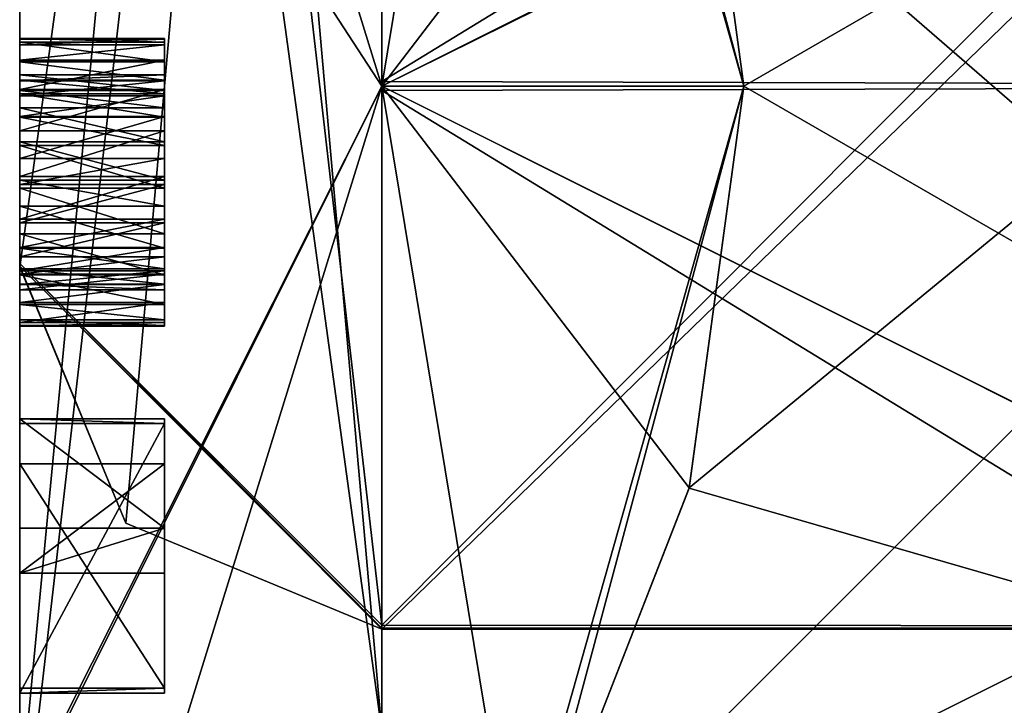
# Model space of a CAD drawing. Header units: millimetres. Extents: x -12 to 310, y -379 to 242.
# Tile 224 of 656: x -7 to -5.641, y 19.145 to 20.092. Entities that reach past the tile are written whole.
import ezdxf

# ---------------------------------------------------------------- set-up
doc = ezdxf.new("R2010")
doc.units = ezdxf.units.MM
doc.header["$LTSCALE"] = 65.185185
for name, color, linetype in [('1799', 7, 'CONTINUOUS'), ('1800', 7, 'CONTINUOUS'), ('1802', 7, 'CONTINUOUS'), ('1803', 7, 'CONTINUOUS'), ('1804', 7, 'CONTINUOUS'), ('1805', 7, 'CONTINUOUS'), ('1806', 7, 'CONTINUOUS'), ('1811', 7, 'CONTINUOUS'), ('1814', 7, 'CONTINUOUS'), ('1866', 7, 'CONTINUOUS'), ('1867', 7, 'CONTINUOUS'), ('1868', 7, 'CONTINUOUS'), ('1869', 7, 'CONTINUOUS'), ('1870', 7, 'CONTINUOUS'), ('1871', 7, 'CONTINUOUS'), ('1872', 7, 'CONTINUOUS'), ('1873', 7, 'CONTINUOUS'), ('1874', 7, 'CONTINUOUS'), ('1875', 7, 'CONTINUOUS'), ('1876', 7, 'CONTINUOUS'), ('1877', 7, 'CONTINUOUS'), ('1878', 7, 'CONTINUOUS'), ('1879', 7, 'CONTINUOUS'), ('1880', 7, 'CONTINUOUS'), ('1881', 7, 'CONTINUOUS'), ('1882', 7, 'CONTINUOUS'), ('1883', 7, 'CONTINUOUS'), ('1884', 7, 'CONTINUOUS'), ('1885', 7, 'CONTINUOUS'), ('1886', 7, 'CONTINUOUS'), ('1887', 7, 'CONTINUOUS'), ('1888', 7, 'CONTINUOUS'), ('1889', 7, 'CONTINUOUS'), ('1890', 7, 'CONTINUOUS'), ('1891', 7, 'CONTINUOUS'), ('1892', 7, 'CONTINUOUS'), ('1893', 7, 'CONTINUOUS'), ('1894', 7, 'CONTINUOUS'), ('1895', 7, 'CONTINUOUS'), ('1896', 7, 'CONTINUOUS'), ('1897', 7, 'CONTINUOUS'), ('1898', 7, 'CONTINUOUS'), ('1899', 7, 'CONTINUOUS'), ('1900', 7, 'CONTINUOUS'), ('1901', 7, 'CONTINUOUS'), ('1902', 7, 'CONTINUOUS'), ('1903', 7, 'CONTINUOUS'), ('1904', 7, 'CONTINUOUS'), ('1905', 7, 'CONTINUOUS'), ('1906', 7, 'CONTINUOUS'), ('1907', 7, 'CONTINUOUS'), ('1908', 7, 'CONTINUOUS'), ('1909', 7, 'CONTINUOUS'), ('1910', 7, 'CONTINUOUS'), ('1911', 7, 'CONTINUOUS'), ('1912', 7, 'CONTINUOUS'), ('1913', 7, 'CONTINUOUS'), ('1914', 7, 'CONTINUOUS'), ('1915', 7, 'CONTINUOUS'), ('1916', 7, 'CONTINUOUS'), ('1917', 7, 'CONTINUOUS'), ('1918', 7, 'CONTINUOUS'), ('1919', 7, 'CONTINUOUS'), ('2065', 7, 'CONTINUOUS'), ('2066', 7, 'CONTINUOUS'), ('2068', 7, 'CONTINUOUS'), ('2069', 7, 'CONTINUOUS'), ('2070', 7, 'CONTINUOUS'), ('2195', 7, 'CONTINUOUS'), ('2196', 7, 'CONTINUOUS'), ('2197', 7, 'CONTINUOUS'), ('2198', 7, 'CONTINUOUS'), ('2200', 7, 'CONTINUOUS'), ('2203', 7, 'CONTINUOUS'), ('2213', 7, 'CONTINUOUS')]:
    doc.layers.add(name, color=color, linetype=linetype)

msp = doc.modelspace()

# ---------------------------------------------------------------- linework, layer by layer
at = {"layer": '1799', "linetype": 'CONTINUOUS'}
for points in [[(-2.2, 23.25, -165), (-2.2, 19.0739, -169.2494), (-6.5, 23.25, -165), (-2.2, 23.25, -165)], [(-6.5, 23.25, -165), (-2.2, 19.0739, -169.2494), (-6.5, 19.1092, -169.2486), (-6.5, 23.25, -165)]]:
    msp.add_3dface(points, dxfattribs=at)
at = {"layer": '1800', "linetype": 'CONTINUOUS'}
for points in [[(-2.2, 18.9261, -160.7506), (-2.2, 23.2474, -164.8522), (-6.5, 23.2444, -164.7817), (-2.2, 18.9261, -160.7506)], [(-6.5, 18.8908, -160.7514), (-2.2, 18.9261, -160.7506), (-6.5, 23.2444, -164.7817), (-6.5, 18.8908, -160.7514)]]:
    msp.add_3dface(points, dxfattribs=at)
at = {"layer": '1802', "linetype": 'CONTINUOUS'}
for points in [[(-6.5, 18.8908, -160.7514), (-6.5, 23.2444, -164.7817), (-7, 18.9056, -161.2512), (-6.5, 18.8908, -160.7514)], [(-7, 18.9056, -161.2512), (-6.5, 23.2444, -164.7817), (-7, 21.5478, -162.2485), (-7, 18.9056, -161.2512)]]:
    msp.add_3dface(points, dxfattribs=at)
at = {"layer": '1803', "linetype": 'CONTINUOUS'}
for points in [[(-7, 22.7488, -164.9036), (-7, 22.75, -165), (-7, 19.0045, -162.5), (-7, 22.7488, -164.9036)], [(-7, 22.75, -165), (-7, 19.0944, -168.7488), (-7, 20.7675, -166.768), (-7, 22.75, -165)], [(-7, 22.75, -165), (-7, 21.5, -165), (-7, 19.0045, -162.5), (-7, 22.75, -165)], [(-7, 22.745, -164.8073), (-7, 22.7488, -164.9036), (-7, 19.0045, -162.5), (-7, 22.745, -164.8073)], [(-7, 21.5478, -162.2485), (-7, 22.745, -164.8073), (-7, 19.989, -162.2507), (-7, 21.5478, -162.2485)], [(-7, 22.745, -164.8073), (-7, 19.0045, -162.5), (-7, 19.8589, -162.3231), (-7, 22.745, -164.8073)], [(-7, 19.989, -162.2507), (-7, 22.745, -164.8073), (-7, 19.9569, -162.2856), (-7, 19.989, -162.2507)], [(-7, 19.9569, -162.2856), (-7, 22.745, -164.8073), (-7, 19.9179, -162.3073), (-7, 19.9569, -162.2856)], [(-7, 19.9179, -162.3073), (-7, 22.745, -164.8073), (-7, 19.8589, -162.3231), (-7, 19.9179, -162.3073)], [(-7, 18.9056, -161.2512), (-7, 21.5478, -162.2485), (-7, 19.9381, -161.8361), (-7, 18.9056, -161.2512)], [(-7, 19.9381, -161.8361), (-7, 21.5478, -162.2485), (-7, 19.995, -161.8641), (-7, 19.9381, -161.8361)], [(-7, 19.995, -161.8641), (-7, 21.5478, -162.2485), (-7, 20.0358, -161.9095), (-7, 19.995, -161.8641)], [(-7, 20.0358, -161.9095), (-7, 21.5478, -162.2485), (-7, 20.0567, -161.949), (-7, 20.0358, -161.9095)], [(-7, 20.0567, -161.949), (-7, 21.5478, -162.2485), (-7, 20.0646, -161.9957), (-7, 20.0567, -161.949)], [(-7, 20.0646, -161.9957), (-7, 21.5478, -162.2485), (-7, 20.0655, -162.0293), (-7, 20.0646, -161.9957)], [(-7, 20.0655, -162.0293), (-7, 21.5478, -162.2485), (-7, 20.0604, -162.0832), (-7, 20.0655, -162.0293)], [(-7, 20.0604, -162.0832), (-7, 21.5478, -162.2485), (-7, 20.0332, -162.175), (-7, 20.0604, -162.0832)], [(-7, 20.0332, -162.175), (-7, 21.5478, -162.2485), (-7, 20.0081, -162.2231), (-7, 20.0332, -162.175)], [(-7, 20.0081, -162.2231), (-7, 21.5478, -162.2485), (-7, 19.989, -162.2507), (-7, 20.0081, -162.2231)], [(-7, 20.7675, -166.768), (-7, 19.0944, -168.7488), (-7, 18.9955, -167.5), (-7, 20.7675, -166.768)], [(-7, 19.3893, -161.723), (-7, 18.9056, -161.2512), (-7, 19.9381, -161.8361), (-7, 19.3893, -161.723)], [(-7, 19.8751, -161.8286), (-7, 19.3893, -161.723), (-7, 19.9381, -161.8361), (-7, 19.8751, -161.8286)], [(-7, 19.8161, -161.8444), (-7, 19.3893, -161.723), (-7, 19.8751, -161.8286), (-7, 19.8161, -161.8444)], [(-7, 19.0045, -162.5), (-7, 18.1538, -162.3306), (-7, 19.8589, -162.3231), (-7, 19.0045, -162.5)], [(-7, 18.1538, -162.3306), (-7, 18.2336, -162.3066), (-7, 19.8589, -162.3231), (-7, 18.1538, -162.3306)], [(-7, 19.8589, -162.3231), (-7, 18.2336, -162.3066), (-7, 19.796, -162.3155), (-7, 19.8589, -162.3231)], [(-7, 19.7771, -161.8661), (-7, 19.3893, -161.723), (-7, 19.8161, -161.8444), (-7, 19.7771, -161.8661)], [(-7, 19.796, -162.3155), (-7, 18.2336, -162.3066), (-7, 19.7391, -162.2875), (-7, 19.796, -162.3155)], [(-7, 19.745, -161.901), (-7, 19.3893, -161.723), (-7, 19.7771, -161.8661), (-7, 19.745, -161.901)], [(-7, 19.726, -161.9286), (-7, 19.3893, -161.723), (-7, 19.745, -161.901), (-7, 19.726, -161.9286)], [(-7, 18.2336, -162.3066), (-7, 18.5781, -162.22), (-7, 19.7391, -162.2875), (-7, 18.2336, -162.3066)], [(-7, 18.5781, -162.22), (-7, 19.5339, -162.245), (-7, 19.7391, -162.2875), (-7, 18.5781, -162.22)], [(-7, 19.7391, -162.2875), (-7, 19.5339, -162.245), (-7, 19.6982, -162.2421), (-7, 19.7391, -162.2875)], [(-7, 19.7009, -161.9766), (-7, 19.3893, -161.723), (-7, 19.726, -161.9286), (-7, 19.7009, -161.9766)], [(-7, 19.6736, -162.0684), (-7, 19.3893, -161.723), (-7, 19.7009, -161.9766), (-7, 19.6736, -162.0684)], [(-7, 19.5339, -162.245), (-7, 19.5405, -162.1922), (-7, 19.6982, -162.2421), (-7, 19.5339, -162.245)], [(-7, 19.6982, -162.2421), (-7, 19.5405, -162.1922), (-7, 19.6773, -162.2027), (-7, 19.6982, -162.2421)], [(-7, 19.6773, -162.2027), (-7, 19.5405, -162.1922), (-7, 19.6694, -162.1559), (-7, 19.6773, -162.2027)], [(-7, 19.3893, -161.723), (-7, 19.6736, -162.0684), (-7, 19.6685, -162.1224), (-7, 19.3893, -161.723)], [(-7, 19.5405, -162.1922), (-7, 19.3893, -161.723), (-7, 19.6694, -162.1559), (-7, 19.5405, -162.1922)], [(-7, 19.6694, -162.1559), (-7, 19.3893, -161.723), (-7, 19.6685, -162.1224), (-7, 19.6694, -162.1559)], [(-7, 18.6931, -162.2167), (-7, 18.7539, -162.1986), (-7, 19.5339, -162.245), (-7, 18.6931, -162.2167)], [(-7, 19.5339, -162.245), (-7, 18.7539, -162.1986), (-7, 19.1618, -162.1984), (-7, 19.5339, -162.245)], [(-7, 18.6517, -162.2217), (-7, 18.6931, -162.2167), (-7, 19.5339, -162.245), (-7, 18.6517, -162.2217)], [(-7, 18.5781, -162.22), (-7, 18.6517, -162.2217), (-7, 19.5339, -162.245), (-7, 18.5781, -162.22)], [(-7, 18.816, -162.0196), (-7, 18.7915, -161.9904), (-7, 19.4785, -162.1844), (-7, 18.816, -162.0196)], [(-7, 18.7915, -161.9904), (-7, 19.0799, -161.9346), (-7, 19.4785, -162.1844), (-7, 18.7915, -161.9904)], [(-7, 18.8315, -162.0606), (-7, 18.816, -162.0196), (-7, 19.4785, -162.1844), (-7, 18.8315, -162.0606)], [(-7, 18.8341, -162.0817), (-7, 18.8315, -162.0606), (-7, 19.4785, -162.1844), (-7, 18.8341, -162.0817)], [(-7, 19.1684, -162.1456), (-7, 18.8341, -162.0817), (-7, 19.4785, -162.1844), (-7, 19.1684, -162.1456)], [(-7, 19.0799, -161.9346), (-7, 19.0803, -161.8814), (-7, 19.4785, -162.1844), (-7, 19.0799, -161.9346)], [(-7, 19.4785, -162.1844), (-7, 19.0803, -161.8814), (-7, 19.3273, -161.7152), (-7, 19.4785, -162.1844)], [(-7, 19.3273, -161.7152), (-7, 18.9056, -161.2512), (-7, 19.3893, -161.723), (-7, 19.3273, -161.7152)], [(-7, 18.7879, -161.7015), (-7, 18.9056, -161.2512), (-7, 19.3273, -161.7152), (-7, 18.7879, -161.7015)], [(-7, 18.7943, -161.7543), (-7, 18.7879, -161.7015), (-7, 19.3273, -161.7152), (-7, 18.7943, -161.7543)], [(-7, 19.0803, -161.8814), (-7, 18.7943, -161.7543), (-7, 19.3273, -161.7152), (-7, 19.0803, -161.8814)], [(-7, 18.8289, -162.1252), (-7, 18.8341, -162.0817), (-7, 19.1684, -162.1456), (-7, 18.8289, -162.1252)], [(-7, 18.7926, -162.1724), (-7, 18.8289, -162.1252), (-7, 19.1684, -162.1456), (-7, 18.7926, -162.1724)], [(-7, 19.1618, -162.1984), (-7, 18.7926, -162.1724), (-7, 19.1684, -162.1456), (-7, 19.1618, -162.1984)], [(-7, 18.7539, -162.1986), (-7, 18.7926, -162.1724), (-7, 19.1618, -162.1984), (-7, 18.7539, -162.1986)]]:
    msp.add_3dface(points, dxfattribs=at)
at = {"layer": '1804', "linetype": 'CONTINUOUS'}
for points in [[(-6.5, 23.25, -165), (-6.5, 19.1092, -169.2486), (-6.8536, 23.1036, -165), (-6.5, 23.25, -165)], [(-6.5, 19.1092, -169.2486), (-7, 22.75, -165), (-6.8536, 23.1036, -165), (-6.5, 19.1092, -169.2486)], [(-7, 22.75, -165), (-6.5, 19.1092, -169.2486), (-7, 19.0944, -168.7488), (-7, 22.75, -165)]]:
    msp.add_3dface(points, dxfattribs=at)
at = {"layer": '1805', "linetype": 'CONTINUOUS'}
for points in [[(-6.8094, 21, -166.1547), (-7, 20.7675, -166.768), (-6.5, 20, -166.7321), (-6.8094, 21, -166.1547)], [(-7, 20.7675, -166.768), (-7, 18.9955, -167.5), (-6.5, 20, -166.7321), (-7, 20.7675, -166.768)], [(-6.5, 20, -166.7321), (-7, 18.9955, -167.5), (-6.8094, 19, -167.3094), (-6.5, 20, -166.7321)]]:
    msp.add_3dface(points, dxfattribs=at)
at = {"layer": '1806', "linetype": 'CONTINUOUS'}
for points in [[(-7, 19.0045, -162.5), (-7, 21.5, -165), (-6.8094, 21, -163.8453), (-7, 19.0045, -162.5)], [(-6.5, 20, -163.268), (-7, 19.0045, -162.5), (-6.8094, 21, -163.8453), (-6.5, 20, -163.268)], [(-6.8094, 19, -162.6906), (-7, 19.0045, -162.5), (-6.5, 20, -163.268), (-6.8094, 19, -162.6906)]]:
    msp.add_3dface(points, dxfattribs=at)
at = {"layer": '1811', "linetype": 'CONTINUOUS'}
for points in [[(-6.8094, 21, -166.1547), (-6.5, 20, -166.7321), (-4.5024, 18.9996, -167.3092), (-6.8094, 21, -166.1547)], [(-6.8094, 21, -166.1547), (-4.5024, 18.9996, -167.3092), (-4.5, 20.99, -166.1605), (-6.8094, 21, -166.1547)], [(-6.5, 20, -166.7321), (-6.8094, 19, -167.3094), (-4.5024, 18.9996, -167.3092), (-6.5, 20, -166.7321)]]:
    msp.add_3dface(points, dxfattribs=at)
at = {"layer": '1814', "linetype": 'CONTINUOUS'}
for points in [[(-6.5, 20, -163.268), (-6.8094, 21, -163.8453), (-4.5, 21, -163.8453), (-6.5, 20, -163.268)], [(-4.5, 21, -163.8453), (-4.5, 20.99, -163.8395), (-6.5, 20, -163.268), (-4.5, 21, -163.8453)], [(-4.5024, 19.0004, -162.6908), (-6.5, 20, -163.268), (-4.5, 20.99, -163.8395), (-4.5024, 19.0004, -162.6908)], [(-6.8094, 19, -162.6906), (-6.5, 20, -163.268), (-4.5024, 19.0004, -162.6908), (-6.8094, 19, -162.6906)]]:
    msp.add_3dface(points, dxfattribs=at)
at = {"layer": '1866', "linetype": 'CONTINUOUS'}
for points in [[(-7, 19.5405, -162.1922), (-7, 19.5339, -162.245), (-6.8, 19.5339, -162.245), (-7, 19.5405, -162.1922)], [(-6.8, 19.5405, -162.1922), (-7, 19.5405, -162.1922), (-6.8, 19.5339, -162.245), (-6.8, 19.5405, -162.1922)]]:
    msp.add_3dface(points, dxfattribs=at)
at = {"layer": '1867', "linetype": 'CONTINUOUS'}
for points in [[(-7, 19.3893, -161.723), (-7, 19.5405, -162.1922), (-6.8, 19.3893, -161.723), (-7, 19.3893, -161.723)], [(-7, 19.5405, -162.1922), (-6.8, 19.5405, -162.1922), (-6.8, 19.3893, -161.723), (-7, 19.5405, -162.1922)]]:
    msp.add_3dface(points, dxfattribs=at)
at = {"layer": '1868', "linetype": 'CONTINUOUS'}
for points in [[(-7, 19.3273, -161.7152), (-7, 19.3893, -161.723), (-6.8, 19.3893, -161.723), (-7, 19.3273, -161.7152)], [(-7, 19.3273, -161.7152), (-6.8, 19.3893, -161.723), (-6.8, 19.3273, -161.7152), (-7, 19.3273, -161.7152)]]:
    msp.add_3dface(points, dxfattribs=at)
at = {"layer": '1869', "linetype": 'CONTINUOUS'}
for points in [[(-7, 19.4785, -162.1844), (-7, 19.3273, -161.7152), (-6.8, 19.4785, -162.1844), (-7, 19.4785, -162.1844)], [(-7, 19.3273, -161.7152), (-6.8, 19.3273, -161.7152), (-6.8, 19.4785, -162.1844), (-7, 19.3273, -161.7152)]]:
    msp.add_3dface(points, dxfattribs=at)
at = {"layer": '1870', "linetype": 'CONTINUOUS'}
for points in [[(-7, 19.1684, -162.1456), (-7, 19.4785, -162.1844), (-6.8, 19.1684, -162.1456), (-7, 19.1684, -162.1456)], [(-7, 19.4785, -162.1844), (-6.8, 19.4785, -162.1844), (-6.8, 19.1684, -162.1456), (-7, 19.4785, -162.1844)]]:
    msp.add_3dface(points, dxfattribs=at)
at = {"layer": '1871', "linetype": 'CONTINUOUS'}
for points in [[(-7, 19.1618, -162.1984), (-7, 19.1684, -162.1456), (-6.8, 19.1684, -162.1456), (-7, 19.1618, -162.1984)], [(-7, 19.1618, -162.1984), (-6.8, 19.1684, -162.1456), (-6.8, 19.1618, -162.1984), (-7, 19.1618, -162.1984)]]:
    msp.add_3dface(points, dxfattribs=at)
at = {"layer": '1872', "linetype": 'CONTINUOUS'}
for points in [[(-7, 19.5339, -162.245), (-7, 19.1618, -162.1984), (-6.8, 19.5339, -162.245), (-7, 19.5339, -162.245)], [(-6.8, 19.5339, -162.245), (-7, 19.1618, -162.1984), (-6.8, 19.1618, -162.1984), (-6.8, 19.5339, -162.245)]]:
    msp.add_3dface(points, dxfattribs=at)
at = {"layer": '1873', "linetype": 'CONTINUOUS'}
for points in [[(-6.8, 19.5405, -162.1922), (-6.8, 19.5339, -162.245), (-6.8, 19.1618, -162.1984), (-6.8, 19.5405, -162.1922)], [(-6.8, 19.3893, -161.723), (-6.8, 19.5405, -162.1922), (-6.8, 19.4785, -162.1844), (-6.8, 19.3893, -161.723)], [(-6.8, 19.4785, -162.1844), (-6.8, 19.5405, -162.1922), (-6.8, 19.1618, -162.1984), (-6.8, 19.4785, -162.1844)], [(-6.8, 19.3273, -161.7152), (-6.8, 19.3893, -161.723), (-6.8, 19.4785, -162.1844), (-6.8, 19.3273, -161.7152)], [(-6.8, 19.1684, -162.1456), (-6.8, 19.4785, -162.1844), (-6.8, 19.1618, -162.1984), (-6.8, 19.1684, -162.1456)]]:
    msp.add_3dface(points, dxfattribs=at)
at = {"layer": '1874', "linetype": 'CONTINUOUS'}
for points in [[(-7, 19.6736, -162.0684), (-7, 19.7009, -161.9766), (-6.8, 19.7009, -161.9766), (-7, 19.6736, -162.0684)], [(-6.8, 19.6736, -162.0684), (-7, 19.6736, -162.0684), (-6.8, 19.7009, -161.9766), (-6.8, 19.6736, -162.0684)]]:
    msp.add_3dface(points, dxfattribs=at)
at = {"layer": '1875', "linetype": 'CONTINUOUS'}
for points in [[(-7, 19.6685, -162.1224), (-7, 19.6736, -162.0684), (-6.8, 19.6736, -162.0684), (-7, 19.6685, -162.1224)], [(-7, 19.6685, -162.1224), (-6.8, 19.6736, -162.0684), (-6.8, 19.6685, -162.1224), (-7, 19.6685, -162.1224)]]:
    msp.add_3dface(points, dxfattribs=at)
at = {"layer": '1876', "linetype": 'CONTINUOUS'}
for points in [[(-7, 19.6694, -162.1559), (-7, 19.6685, -162.1224), (-6.8, 19.6685, -162.1224), (-7, 19.6694, -162.1559)], [(-7, 19.6694, -162.1559), (-6.8, 19.6685, -162.1224), (-6.8, 19.6694, -162.1559), (-7, 19.6694, -162.1559)]]:
    msp.add_3dface(points, dxfattribs=at)
at = {"layer": '1877', "linetype": 'CONTINUOUS'}
for points in [[(-7, 19.6773, -162.2027), (-7, 19.6694, -162.1559), (-6.8, 19.6694, -162.1559), (-7, 19.6773, -162.2027)], [(-7, 19.6773, -162.2027), (-6.8, 19.6694, -162.1559), (-6.8, 19.6773, -162.2027), (-7, 19.6773, -162.2027)]]:
    msp.add_3dface(points, dxfattribs=at)
at = {"layer": '1878', "linetype": 'CONTINUOUS'}
for points in [[(-7, 19.6982, -162.2421), (-7, 19.6773, -162.2027), (-6.8, 19.6773, -162.2027), (-7, 19.6982, -162.2421)], [(-7, 19.6982, -162.2421), (-6.8, 19.6773, -162.2027), (-6.8, 19.6982, -162.2421), (-7, 19.6982, -162.2421)]]:
    msp.add_3dface(points, dxfattribs=at)
at = {"layer": '1879', "linetype": 'CONTINUOUS'}
for points in [[(-7, 19.7391, -162.2875), (-7, 19.6982, -162.2421), (-6.8, 19.6982, -162.2421), (-7, 19.7391, -162.2875)], [(-7, 19.7391, -162.2875), (-6.8, 19.6982, -162.2421), (-6.8, 19.7391, -162.2875), (-7, 19.7391, -162.2875)]]:
    msp.add_3dface(points, dxfattribs=at)
at = {"layer": '1880', "linetype": 'CONTINUOUS'}
for points in [[(-7, 19.796, -162.3155), (-7, 19.7391, -162.2875), (-6.8, 19.7391, -162.2875), (-7, 19.796, -162.3155)], [(-7, 19.796, -162.3155), (-6.8, 19.7391, -162.2875), (-6.8, 19.796, -162.3155), (-7, 19.796, -162.3155)]]:
    msp.add_3dface(points, dxfattribs=at)
at = {"layer": '1881', "linetype": 'CONTINUOUS'}
for points in [[(-7, 19.8589, -162.3231), (-7, 19.796, -162.3155), (-6.8, 19.796, -162.3155), (-7, 19.8589, -162.3231)], [(-7, 19.8589, -162.3231), (-6.8, 19.796, -162.3155), (-6.8, 19.8589, -162.3231), (-7, 19.8589, -162.3231)]]:
    msp.add_3dface(points, dxfattribs=at)
at = {"layer": '1882', "linetype": 'CONTINUOUS'}
for points in [[(-7, 19.9179, -162.3073), (-7, 19.8589, -162.3231), (-6.8, 19.8589, -162.3231), (-7, 19.9179, -162.3073)], [(-7, 19.9179, -162.3073), (-6.8, 19.8589, -162.3231), (-6.8, 19.9179, -162.3073), (-7, 19.9179, -162.3073)]]:
    msp.add_3dface(points, dxfattribs=at)
at = {"layer": '1883', "linetype": 'CONTINUOUS'}
for points in [[(-7, 19.9569, -162.2856), (-7, 19.9179, -162.3073), (-6.8, 19.9179, -162.3073), (-7, 19.9569, -162.2856)], [(-7, 19.9569, -162.2856), (-6.8, 19.9179, -162.3073), (-6.8, 19.9569, -162.2856), (-7, 19.9569, -162.2856)]]:
    msp.add_3dface(points, dxfattribs=at)
at = {"layer": '1884', "linetype": 'CONTINUOUS'}
for points in [[(-7, 19.989, -162.2507), (-7, 19.9569, -162.2856), (-6.8, 19.9569, -162.2856), (-7, 19.989, -162.2507)], [(-7, 19.989, -162.2507), (-6.8, 19.9569, -162.2856), (-6.8, 19.989, -162.2507), (-7, 19.989, -162.2507)]]:
    msp.add_3dface(points, dxfattribs=at)
at = {"layer": '1885', "linetype": 'CONTINUOUS'}
for points in [[(-7, 20.0081, -162.2231), (-7, 19.989, -162.2507), (-6.8, 19.989, -162.2507), (-7, 20.0081, -162.2231)], [(-7, 20.0081, -162.2231), (-6.8, 19.989, -162.2507), (-6.8, 20.0081, -162.2231), (-7, 20.0081, -162.2231)]]:
    msp.add_3dface(points, dxfattribs=at)
at = {"layer": '1886', "linetype": 'CONTINUOUS'}
for points in [[(-7, 20.0332, -162.175), (-7, 20.0081, -162.2231), (-6.8, 20.0081, -162.2231), (-7, 20.0332, -162.175)], [(-7, 20.0332, -162.175), (-6.8, 20.0081, -162.2231), (-6.8, 20.0332, -162.175), (-7, 20.0332, -162.175)]]:
    msp.add_3dface(points, dxfattribs=at)
at = {"layer": '1887', "linetype": 'CONTINUOUS'}
for points in [[(-7, 20.0604, -162.0832), (-7, 20.0332, -162.175), (-6.8, 20.0332, -162.175), (-7, 20.0604, -162.0832)], [(-7, 20.0604, -162.0832), (-6.8, 20.0332, -162.175), (-6.8, 20.0604, -162.0832), (-7, 20.0604, -162.0832)]]:
    msp.add_3dface(points, dxfattribs=at)
at = {"layer": '1888', "linetype": 'CONTINUOUS'}
for points in [[(-7, 20.0655, -162.0293), (-7, 20.0604, -162.0832), (-6.8, 20.0604, -162.0832), (-7, 20.0655, -162.0293)], [(-7, 20.0655, -162.0293), (-6.8, 20.0604, -162.0832), (-6.8, 20.0655, -162.0293), (-7, 20.0655, -162.0293)]]:
    msp.add_3dface(points, dxfattribs=at)
at = {"layer": '1889', "linetype": 'CONTINUOUS'}
for points in [[(-7, 20.0646, -161.9957), (-7, 20.0655, -162.0293), (-6.8, 20.0655, -162.0293), (-7, 20.0646, -161.9957)], [(-7, 20.0646, -161.9957), (-6.8, 20.0655, -162.0293), (-6.8, 20.0646, -161.9957), (-7, 20.0646, -161.9957)]]:
    msp.add_3dface(points, dxfattribs=at)
at = {"layer": '1890', "linetype": 'CONTINUOUS'}
for points in [[(-7, 20.0567, -161.949), (-7, 20.0646, -161.9957), (-6.8, 20.0646, -161.9957), (-7, 20.0567, -161.949)], [(-7, 20.0567, -161.949), (-6.8, 20.0646, -161.9957), (-6.8, 20.0567, -161.949), (-7, 20.0567, -161.949)]]:
    msp.add_3dface(points, dxfattribs=at)
at = {"layer": '1891', "linetype": 'CONTINUOUS'}
for points in [[(-7, 20.0358, -161.9095), (-7, 20.0567, -161.949), (-6.8, 20.0567, -161.949), (-7, 20.0358, -161.9095)], [(-7, 20.0358, -161.9095), (-6.8, 20.0567, -161.949), (-6.8, 20.0358, -161.9095), (-7, 20.0358, -161.9095)]]:
    msp.add_3dface(points, dxfattribs=at)
at = {"layer": '1892', "linetype": 'CONTINUOUS'}
for points in [[(-7, 19.995, -161.8641), (-7, 20.0358, -161.9095), (-6.8, 20.0358, -161.9095), (-7, 19.995, -161.8641)], [(-7, 19.995, -161.8641), (-6.8, 20.0358, -161.9095), (-6.8, 19.995, -161.8641), (-7, 19.995, -161.8641)]]:
    msp.add_3dface(points, dxfattribs=at)
at = {"layer": '1893', "linetype": 'CONTINUOUS'}
for points in [[(-7, 19.9381, -161.8361), (-7, 19.995, -161.8641), (-6.8, 19.995, -161.8641), (-7, 19.9381, -161.8361)], [(-7, 19.9381, -161.8361), (-6.8, 19.995, -161.8641), (-6.8, 19.9381, -161.8361), (-7, 19.9381, -161.8361)]]:
    msp.add_3dface(points, dxfattribs=at)
at = {"layer": '1894', "linetype": 'CONTINUOUS'}
for points in [[(-7, 19.8751, -161.8286), (-7, 19.9381, -161.8361), (-6.8, 19.9381, -161.8361), (-7, 19.8751, -161.8286)], [(-7, 19.8751, -161.8286), (-6.8, 19.9381, -161.8361), (-6.8, 19.8751, -161.8286), (-7, 19.8751, -161.8286)]]:
    msp.add_3dface(points, dxfattribs=at)
at = {"layer": '1895', "linetype": 'CONTINUOUS'}
for points in [[(-7, 19.8161, -161.8444), (-7, 19.8751, -161.8286), (-6.8, 19.8751, -161.8286), (-7, 19.8161, -161.8444)], [(-7, 19.8161, -161.8444), (-6.8, 19.8751, -161.8286), (-6.8, 19.8161, -161.8444), (-7, 19.8161, -161.8444)]]:
    msp.add_3dface(points, dxfattribs=at)
at = {"layer": '1896', "linetype": 'CONTINUOUS'}
for points in [[(-7, 19.7771, -161.8661), (-7, 19.8161, -161.8444), (-6.8, 19.8161, -161.8444), (-7, 19.7771, -161.8661)], [(-7, 19.7771, -161.8661), (-6.8, 19.8161, -161.8444), (-6.8, 19.7771, -161.8661), (-7, 19.7771, -161.8661)]]:
    msp.add_3dface(points, dxfattribs=at)
at = {"layer": '1897', "linetype": 'CONTINUOUS'}
for points in [[(-7, 19.745, -161.901), (-7, 19.7771, -161.8661), (-6.8, 19.7771, -161.8661), (-7, 19.745, -161.901)], [(-7, 19.745, -161.901), (-6.8, 19.7771, -161.8661), (-6.8, 19.745, -161.901), (-7, 19.745, -161.901)]]:
    msp.add_3dface(points, dxfattribs=at)
at = {"layer": '1898', "linetype": 'CONTINUOUS'}
for points in [[(-7, 19.726, -161.9286), (-7, 19.745, -161.901), (-6.8, 19.745, -161.901), (-7, 19.726, -161.9286)], [(-7, 19.726, -161.9286), (-6.8, 19.745, -161.901), (-6.8, 19.726, -161.9286), (-7, 19.726, -161.9286)]]:
    msp.add_3dface(points, dxfattribs=at)
at = {"layer": '1899', "linetype": 'CONTINUOUS'}
for points in [[(-7, 19.7009, -161.9766), (-7, 19.726, -161.9286), (-6.8, 19.726, -161.9286), (-7, 19.7009, -161.9766)], [(-6.8, 19.7009, -161.9766), (-7, 19.7009, -161.9766), (-6.8, 19.726, -161.9286), (-6.8, 19.7009, -161.9766)]]:
    msp.add_3dface(points, dxfattribs=at)
at = {"layer": '1900', "linetype": 'CONTINUOUS'}
for points in [[(-6.8, 20.0655, -162.0293), (-6.8, 20.0604, -162.0832), (-6.8, 20.0074, -162.0786), (-6.8, 20.0655, -162.0293)], [(-6.8, 20.0646, -161.9957), (-6.8, 20.0655, -162.0293), (-6.8, 20.0156, -162.0145), (-6.8, 20.0646, -161.9957)], [(-6.8, 20.0156, -162.0145), (-6.8, 20.0655, -162.0293), (-6.8, 20.0074, -162.0786), (-6.8, 20.0156, -162.0145)], [(-6.8, 20.0567, -161.949), (-6.8, 20.0646, -161.9957), (-6.8, 19.9938, -161.9414), (-6.8, 20.0567, -161.949)], [(-6.8, 19.9938, -161.9414), (-6.8, 20.0646, -161.9957), (-6.8, 20.0156, -162.0145), (-6.8, 19.9938, -161.9414)], [(-6.8, 20.0604, -162.0832), (-6.8, 20.0332, -162.175), (-6.8, 19.9863, -162.15), (-6.8, 20.0604, -162.0832)], [(-6.8, 20.0074, -162.0786), (-6.8, 20.0604, -162.0832), (-6.8, 19.9863, -162.15), (-6.8, 20.0074, -162.0786)], [(-6.8, 20.0358, -161.9095), (-6.8, 20.0567, -161.949), (-6.8, 19.9699, -161.9121), (-6.8, 20.0358, -161.9095)], [(-6.8, 19.9699, -161.9121), (-6.8, 20.0567, -161.949), (-6.8, 19.9938, -161.9414), (-6.8, 19.9699, -161.9121)], [(-6.8, 19.995, -161.8641), (-6.8, 20.0358, -161.9095), (-6.8, 19.923, -161.8871), (-6.8, 19.995, -161.8641)], [(-6.8, 19.923, -161.8871), (-6.8, 20.0358, -161.9095), (-6.8, 19.9699, -161.9121), (-6.8, 19.923, -161.8871)], [(-6.8, 20.0332, -162.175), (-6.8, 20.0081, -162.2231), (-6.8, 19.9581, -162.2083), (-6.8, 20.0332, -162.175)], [(-6.8, 19.9863, -162.15), (-6.8, 20.0332, -162.175), (-6.8, 19.9581, -162.2083), (-6.8, 19.9863, -162.15)], [(-6.8, 20.0081, -162.2231), (-6.8, 19.989, -162.2507), (-6.8, 19.9581, -162.2083), (-6.8, 20.0081, -162.2231)], [(-6.8, 19.9381, -161.8361), (-6.8, 19.995, -161.8641), (-6.8, 19.8161, -161.8444), (-6.8, 19.9381, -161.8361)], [(-6.8, 19.8161, -161.8444), (-6.8, 19.995, -161.8641), (-6.8, 19.7771, -161.8661), (-6.8, 19.8161, -161.8444)], [(-6.8, 19.7771, -161.8661), (-6.8, 19.995, -161.8641), (-6.8, 19.923, -161.8871), (-6.8, 19.7771, -161.8661)], [(-6.8, 19.989, -162.2507), (-6.8, 19.9569, -162.2856), (-6.8, 19.9, -162.2576), (-6.8, 19.989, -162.2507)], [(-6.8, 19.9581, -162.2083), (-6.8, 19.989, -162.2507), (-6.8, 19.9, -162.2576), (-6.8, 19.9581, -162.2083)], [(-6.8, 19.9179, -162.3073), (-6.8, 19.7391, -162.2875), (-6.8, 19.9569, -162.2856), (-6.8, 19.9179, -162.3073)], [(-6.8, 19.9569, -162.2856), (-6.8, 19.7391, -162.2875), (-6.8, 19.8111, -162.2645), (-6.8, 19.9569, -162.2856)], [(-6.8, 19.9, -162.2576), (-6.8, 19.9569, -162.2856), (-6.8, 19.864, -162.2691), (-6.8, 19.9, -162.2576)], [(-6.8, 19.864, -162.2691), (-6.8, 19.9569, -162.2856), (-6.8, 19.8111, -162.2645), (-6.8, 19.864, -162.2691)], [(-6.8, 19.8751, -161.8286), (-6.8, 19.9381, -161.8361), (-6.8, 19.8161, -161.8444), (-6.8, 19.8751, -161.8286)], [(-6.8, 19.87, -161.8825), (-6.8, 19.7771, -161.8661), (-6.8, 19.923, -161.8871), (-6.8, 19.87, -161.8825)], [(-6.8, 19.796, -162.3155), (-6.8, 19.7391, -162.2875), (-6.8, 19.9179, -162.3073), (-6.8, 19.796, -162.3155)], [(-6.8, 19.8589, -162.3231), (-6.8, 19.796, -162.3155), (-6.8, 19.9179, -162.3073), (-6.8, 19.8589, -162.3231)], [(-6.8, 19.834, -161.894), (-6.8, 19.7771, -161.8661), (-6.8, 19.87, -161.8825), (-6.8, 19.834, -161.894)], [(-6.8, 19.745, -161.901), (-6.8, 19.7771, -161.8661), (-6.8, 19.834, -161.894), (-6.8, 19.745, -161.901)], [(-6.8, 19.7759, -161.9434), (-6.8, 19.745, -161.901), (-6.8, 19.834, -161.894), (-6.8, 19.7759, -161.9434)], [(-6.8, 19.7391, -162.2875), (-6.8, 19.6982, -162.2421), (-6.8, 19.8111, -162.2645), (-6.8, 19.7391, -162.2875)], [(-6.8, 19.8111, -162.2645), (-6.8, 19.6982, -162.2421), (-6.8, 19.7642, -162.2395), (-6.8, 19.8111, -162.2645)], [(-6.8, 19.7009, -161.9766), (-6.8, 19.726, -161.9286), (-6.8, 19.7759, -161.9434), (-6.8, 19.7009, -161.9766)], [(-6.8, 19.7478, -162.0016), (-6.8, 19.7009, -161.9766), (-6.8, 19.7759, -161.9434), (-6.8, 19.7478, -162.0016)], [(-6.8, 19.726, -161.9286), (-6.8, 19.745, -161.901), (-6.8, 19.7759, -161.9434), (-6.8, 19.726, -161.9286)], [(-6.8, 19.6982, -162.2421), (-6.8, 19.6773, -162.2027), (-6.8, 19.7642, -162.2395), (-6.8, 19.6982, -162.2421)], [(-6.8, 19.7642, -162.2395), (-6.8, 19.6773, -162.2027), (-6.8, 19.7402, -162.2102), (-6.8, 19.7642, -162.2395)], [(-6.8, 19.6736, -162.0684), (-6.8, 19.7009, -161.9766), (-6.8, 19.7478, -162.0016), (-6.8, 19.6736, -162.0684)], [(-6.8, 19.7266, -162.073), (-6.8, 19.6736, -162.0684), (-6.8, 19.7478, -162.0016), (-6.8, 19.7266, -162.073)], [(-6.8, 19.6773, -162.2027), (-6.8, 19.6694, -162.1559), (-6.8, 19.7402, -162.2102), (-6.8, 19.6773, -162.2027)], [(-6.8, 19.6694, -162.1559), (-6.8, 19.7184, -162.1372), (-6.8, 19.7402, -162.2102), (-6.8, 19.6694, -162.1559)], [(-6.8, 19.6685, -162.1224), (-6.8, 19.6736, -162.0684), (-6.8, 19.7266, -162.073), (-6.8, 19.6685, -162.1224)], [(-6.8, 19.7184, -162.1372), (-6.8, 19.6685, -162.1224), (-6.8, 19.7266, -162.073), (-6.8, 19.7184, -162.1372)], [(-6.8, 19.6694, -162.1559), (-6.8, 19.6685, -162.1224), (-6.8, 19.7184, -162.1372), (-6.8, 19.6694, -162.1559)]]:
    msp.add_3dface(points, dxfattribs=at)
at = {"layer": '1901', "linetype": 'CONTINUOUS'}
for points in [[(-6.8, 19.7184, -162.1372), (-6.8, 19.7266, -162.073), (-7, 19.7266, -162.073), (-6.8, 19.7184, -162.1372)], [(-6.8, 19.7184, -162.1372), (-7, 19.7266, -162.073), (-7, 19.7184, -162.1372), (-6.8, 19.7184, -162.1372)]]:
    msp.add_3dface(points, dxfattribs=at)
at = {"layer": '1902', "linetype": 'CONTINUOUS'}
for points in [[(-7, 20.0074, -162.0786), (-7, 19.7266, -162.073), (-7, 20.0156, -162.0145), (-7, 20.0074, -162.0786)], [(-7, 20.0156, -162.0145), (-7, 19.7266, -162.073), (-7, 19.7478, -162.0016), (-7, 20.0156, -162.0145)], [(-7, 19.9938, -161.9414), (-7, 20.0156, -162.0145), (-7, 19.7759, -161.9434), (-7, 19.9938, -161.9414)], [(-7, 19.7759, -161.9434), (-7, 20.0156, -162.0145), (-7, 19.7478, -162.0016), (-7, 19.7759, -161.9434)], [(-7, 19.7184, -162.1372), (-7, 19.7266, -162.073), (-7, 20.0074, -162.0786), (-7, 19.7184, -162.1372)], [(-7, 19.9863, -162.15), (-7, 19.7184, -162.1372), (-7, 20.0074, -162.0786), (-7, 19.9863, -162.15)], [(-7, 19.9699, -161.9121), (-7, 19.9938, -161.9414), (-7, 19.834, -161.894), (-7, 19.9699, -161.9121)], [(-7, 19.834, -161.894), (-7, 19.9938, -161.9414), (-7, 19.7759, -161.9434), (-7, 19.834, -161.894)], [(-7, 19.9581, -162.2083), (-7, 19.7184, -162.1372), (-7, 19.9863, -162.15), (-7, 19.9581, -162.2083)], [(-7, 19.923, -161.8871), (-7, 19.9699, -161.9121), (-7, 19.834, -161.894), (-7, 19.923, -161.8871)], [(-7, 19.7402, -162.2102), (-7, 19.7184, -162.1372), (-7, 19.9581, -162.2083), (-7, 19.7402, -162.2102)], [(-7, 19.9, -162.2576), (-7, 19.7402, -162.2102), (-7, 19.9581, -162.2083), (-7, 19.9, -162.2576)], [(-7, 19.87, -161.8825), (-7, 19.923, -161.8871), (-7, 19.834, -161.894), (-7, 19.87, -161.8825)], [(-7, 19.7642, -162.2395), (-7, 19.7402, -162.2102), (-7, 19.9, -162.2576), (-7, 19.7642, -162.2395)], [(-7, 19.8111, -162.2645), (-7, 19.7642, -162.2395), (-7, 19.9, -162.2576), (-7, 19.8111, -162.2645)], [(-7, 19.864, -162.2691), (-7, 19.8111, -162.2645), (-7, 19.9, -162.2576), (-7, 19.864, -162.2691)]]:
    msp.add_3dface(points, dxfattribs=at)
at = {"layer": '1903', "linetype": 'CONTINUOUS'}
for points in [[(-6.8, 19.7402, -162.2102), (-6.8, 19.7184, -162.1372), (-7, 19.7184, -162.1372), (-6.8, 19.7402, -162.2102)], [(-6.8, 19.7402, -162.2102), (-7, 19.7184, -162.1372), (-7, 19.7402, -162.2102), (-6.8, 19.7402, -162.2102)]]:
    msp.add_3dface(points, dxfattribs=at)
at = {"layer": '1904', "linetype": 'CONTINUOUS'}
for points in [[(-6.8, 19.7642, -162.2395), (-6.8, 19.7402, -162.2102), (-7, 19.7402, -162.2102), (-6.8, 19.7642, -162.2395)], [(-6.8, 19.7642, -162.2395), (-7, 19.7402, -162.2102), (-7, 19.7642, -162.2395), (-6.8, 19.7642, -162.2395)]]:
    msp.add_3dface(points, dxfattribs=at)
at = {"layer": '1905', "linetype": 'CONTINUOUS'}
for points in [[(-6.8, 19.8111, -162.2645), (-6.8, 19.7642, -162.2395), (-7, 19.7642, -162.2395), (-6.8, 19.8111, -162.2645)], [(-6.8, 19.8111, -162.2645), (-7, 19.7642, -162.2395), (-7, 19.8111, -162.2645), (-6.8, 19.8111, -162.2645)]]:
    msp.add_3dface(points, dxfattribs=at)
at = {"layer": '1906', "linetype": 'CONTINUOUS'}
for points in [[(-6.8, 19.864, -162.2691), (-6.8, 19.8111, -162.2645), (-7, 19.8111, -162.2645), (-6.8, 19.864, -162.2691)], [(-6.8, 19.864, -162.2691), (-7, 19.8111, -162.2645), (-7, 19.864, -162.2691), (-6.8, 19.864, -162.2691)]]:
    msp.add_3dface(points, dxfattribs=at)
at = {"layer": '1907', "linetype": 'CONTINUOUS'}
for points in [[(-6.8, 19.9, -162.2576), (-6.8, 19.864, -162.2691), (-7, 19.864, -162.2691), (-6.8, 19.9, -162.2576)], [(-6.8, 19.9, -162.2576), (-7, 19.864, -162.2691), (-7, 19.9, -162.2576), (-6.8, 19.9, -162.2576)]]:
    msp.add_3dface(points, dxfattribs=at)
at = {"layer": '1908', "linetype": 'CONTINUOUS'}
for points in [[(-6.8, 19.9581, -162.2083), (-6.8, 19.9, -162.2576), (-7, 19.9, -162.2576), (-6.8, 19.9581, -162.2083)], [(-6.8, 19.9581, -162.2083), (-7, 19.9, -162.2576), (-7, 19.9581, -162.2083), (-6.8, 19.9581, -162.2083)]]:
    msp.add_3dface(points, dxfattribs=at)
at = {"layer": '1909', "linetype": 'CONTINUOUS'}
for points in [[(-6.8, 19.9863, -162.15), (-6.8, 19.9581, -162.2083), (-7, 19.9581, -162.2083), (-6.8, 19.9863, -162.15)], [(-6.8, 19.9863, -162.15), (-7, 19.9581, -162.2083), (-7, 19.9863, -162.15), (-6.8, 19.9863, -162.15)]]:
    msp.add_3dface(points, dxfattribs=at)
at = {"layer": '1910', "linetype": 'CONTINUOUS'}
for points in [[(-6.8, 20.0074, -162.0786), (-6.8, 19.9863, -162.15), (-7, 19.9863, -162.15), (-6.8, 20.0074, -162.0786)], [(-6.8, 20.0074, -162.0786), (-7, 19.9863, -162.15), (-7, 20.0074, -162.0786), (-6.8, 20.0074, -162.0786)]]:
    msp.add_3dface(points, dxfattribs=at)
at = {"layer": '1911', "linetype": 'CONTINUOUS'}
for points in [[(-6.8, 20.0156, -162.0145), (-6.8, 20.0074, -162.0786), (-7, 20.0074, -162.0786), (-6.8, 20.0156, -162.0145)], [(-6.8, 20.0156, -162.0145), (-7, 20.0074, -162.0786), (-7, 20.0156, -162.0145), (-6.8, 20.0156, -162.0145)]]:
    msp.add_3dface(points, dxfattribs=at)
at = {"layer": '1912', "linetype": 'CONTINUOUS'}
for points in [[(-6.8, 19.9938, -161.9414), (-6.8, 20.0156, -162.0145), (-7, 20.0156, -162.0145), (-6.8, 19.9938, -161.9414)], [(-6.8, 19.9938, -161.9414), (-7, 20.0156, -162.0145), (-7, 19.9938, -161.9414), (-6.8, 19.9938, -161.9414)]]:
    msp.add_3dface(points, dxfattribs=at)
at = {"layer": '1913', "linetype": 'CONTINUOUS'}
for points in [[(-6.8, 19.9699, -161.9121), (-6.8, 19.9938, -161.9414), (-7, 19.9938, -161.9414), (-6.8, 19.9699, -161.9121)], [(-6.8, 19.9699, -161.9121), (-7, 19.9938, -161.9414), (-7, 19.9699, -161.9121), (-6.8, 19.9699, -161.9121)]]:
    msp.add_3dface(points, dxfattribs=at)
at = {"layer": '1914', "linetype": 'CONTINUOUS'}
for points in [[(-6.8, 19.923, -161.8871), (-6.8, 19.9699, -161.9121), (-7, 19.9699, -161.9121), (-6.8, 19.923, -161.8871)], [(-6.8, 19.923, -161.8871), (-7, 19.9699, -161.9121), (-7, 19.923, -161.8871), (-6.8, 19.923, -161.8871)]]:
    msp.add_3dface(points, dxfattribs=at)
at = {"layer": '1915', "linetype": 'CONTINUOUS'}
for points in [[(-6.8, 19.87, -161.8825), (-6.8, 19.923, -161.8871), (-7, 19.923, -161.8871), (-6.8, 19.87, -161.8825)], [(-6.8, 19.87, -161.8825), (-7, 19.923, -161.8871), (-7, 19.87, -161.8825), (-6.8, 19.87, -161.8825)]]:
    msp.add_3dface(points, dxfattribs=at)
at = {"layer": '1916', "linetype": 'CONTINUOUS'}
for points in [[(-6.8, 19.834, -161.894), (-6.8, 19.87, -161.8825), (-7, 19.87, -161.8825), (-6.8, 19.834, -161.894)], [(-6.8, 19.834, -161.894), (-7, 19.87, -161.8825), (-7, 19.834, -161.894), (-6.8, 19.834, -161.894)]]:
    msp.add_3dface(points, dxfattribs=at)
at = {"layer": '1917', "linetype": 'CONTINUOUS'}
for points in [[(-6.8, 19.7759, -161.9434), (-6.8, 19.834, -161.894), (-7, 19.834, -161.894), (-6.8, 19.7759, -161.9434)], [(-6.8, 19.7759, -161.9434), (-7, 19.834, -161.894), (-7, 19.7759, -161.9434), (-6.8, 19.7759, -161.9434)]]:
    msp.add_3dface(points, dxfattribs=at)
at = {"layer": '1918', "linetype": 'CONTINUOUS'}
for points in [[(-6.8, 19.7478, -162.0016), (-6.8, 19.7759, -161.9434), (-7, 19.7759, -161.9434), (-6.8, 19.7478, -162.0016)], [(-6.8, 19.7478, -162.0016), (-7, 19.7759, -161.9434), (-7, 19.7478, -162.0016), (-6.8, 19.7478, -162.0016)]]:
    msp.add_3dface(points, dxfattribs=at)
at = {"layer": '1919', "linetype": 'CONTINUOUS'}
for points in [[(-6.8, 19.7266, -162.073), (-6.8, 19.7478, -162.0016), (-7, 19.7478, -162.0016), (-6.8, 19.7266, -162.073)], [(-7, 19.7266, -162.073), (-6.8, 19.7266, -162.073), (-7, 19.7478, -162.0016), (-7, 19.7266, -162.073)]]:
    msp.add_3dface(points, dxfattribs=at)
at = {"layer": '2065', "linetype": 'CONTINUOUS'}
for points in [[(-6.5, 23.6092, 30.7514), (-2.2, 23.5739, 30.7506), (-6.5, 19.2556, 34.7817), (-6.5, 23.6092, 30.7514)], [(-2.2, 23.5739, 30.7506), (-2.2, 19.2526, 34.8522), (-6.5, 19.2556, 34.7817), (-2.2, 23.5739, 30.7506)], [(-6.5, 19.2556, 34.7817), (-2.2, 19.2526, 34.8522), (-6.5, 19.2514, 34.8908), (-6.5, 19.2556, 34.7817)], [(-2.2, 19.2526, 34.8522), (-2.2, 19.2506, 34.9261), (-6.5, 19.2514, 34.8908), (-2.2, 19.2526, 34.8522)], [(-2.2, 19.2506, 34.9261), (-2.2, 19.25, 35), (-6.5, 19.2514, 34.8908), (-2.2, 19.2506, 34.9261)], [(-6.5, 19.2514, 34.8908), (-2.2, 19.25, 35), (-6.5, 19.25, 35), (-6.5, 19.2514, 34.8908)]]:
    msp.add_3dface(points, dxfattribs=at)
at = {"layer": '2066', "linetype": 'CONTINUOUS'}
for points in [[(-6.5, 19.25, 35), (-2.2, 19.25, 35), (-2.2, 23.4261, 39.2494), (-6.5, 19.25, 35)], [(-6.5, 19.25, 35), (-2.2, 23.4261, 39.2494), (-6.5, 23.3908, 39.2486), (-6.5, 19.25, 35)]]:
    msp.add_3dface(points, dxfattribs=at)
at = {"layer": '2068', "linetype": 'CONTINUOUS'}
for points in [[(-6.8536, 19.3964, 35), (-6.5, 23.3908, 39.2486), (-7, 19.75, 35), (-6.8536, 19.3964, 35)], [(-7, 19.75, 35), (-6.5, 23.3908, 39.2486), (-7, 20.8175, 37.6204), (-7, 19.75, 35)], [(-6.5, 19.25, 35), (-6.5, 23.3908, 39.2486), (-6.8536, 19.3964, 35), (-6.5, 19.25, 35)]]:
    msp.add_3dface(points, dxfattribs=at)
at = {"layer": '2069', "linetype": 'CONTINUOUS'}
for points in [[(-7, 23.5944, 31.2512), (-7, 19.755, 34.8073), (-7, 23.4955, 32.5), (-7, 23.5944, 31.2512)], [(-7, 19.7512, 34.9036), (-7, 19.75, 35), (-7, 23.4955, 32.5), (-7, 19.7512, 34.9036)], [(-7, 23.4955, 32.5), (-7, 19.75, 35), (-7, 21, 35), (-7, 23.4955, 32.5)], [(-7, 19.755, 34.8073), (-7, 19.7512, 34.9036), (-7, 23.4955, 32.5), (-7, 19.755, 34.8073)], [(-7, 19.75, 35), (-7, 20.8175, 37.6204), (-7, 21, 35), (-7, 19.75, 35)]]:
    msp.add_3dface(points, dxfattribs=at)
at = {"layer": '2070', "linetype": 'CONTINUOUS'}
for points in [[(-6.5, 23.6092, 30.7514), (-6.5, 19.2556, 34.7817), (-7, 23.5944, 31.2512), (-6.5, 23.6092, 30.7514)], [(-6.5, 19.2556, 34.7817), (-7, 19.755, 34.8073), (-7, 23.5944, 31.2512), (-6.5, 19.2556, 34.7817)], [(-6.5, 19.2556, 34.7817), (-6.5, 19.2514, 34.8908), (-7, 19.755, 34.8073), (-6.5, 19.2556, 34.7817)], [(-6.5, 19.2514, 34.8908), (-7, 19.7512, 34.9036), (-7, 19.755, 34.8073), (-6.5, 19.2514, 34.8908)], [(-6.5, 19.2514, 34.8908), (-6.5, 19.25, 35), (-7, 19.7512, 34.9036), (-6.5, 19.2514, 34.8908)], [(-6.5, 19.25, 35), (-6.8536, 19.3964, 35), (-7, 19.7512, 34.9036), (-6.5, 19.25, 35)], [(-6.8536, 19.3964, 35), (-7, 19.75, 35), (-7, 19.7512, 34.9036), (-6.8536, 19.3964, 35)]]:
    msp.add_3dface(points, dxfattribs=at)
at = {"layer": '2195', "linetype": 'CONTINUOUS'}
for points in [[(-6.5, 23.9, 155), (-2, 22.7574, 152.2421), (-6.5, 20.0064, 151.1001), (-6.5, 23.9, 155)], [(-2, 22.7574, 152.2421), (-2, 19.9936, 151.1001), (-6.5, 20.0064, 151.1001), (-2, 22.7574, 152.2421)], [(-6.5, 20.0064, 151.1001), (-2, 19.9936, 151.1001), (-6.5, 17.2426, 152.2421), (-6.5, 20.0064, 151.1001)], [(-2, 19.9936, 151.1001), (-2, 16.1, 155), (-6.5, 17.2426, 152.2421), (-2, 19.9936, 151.1001)]]:
    msp.add_3dface(points, dxfattribs=at)
at = {"layer": '2196', "linetype": 'CONTINUOUS'}
for points in [[(-2, 20.0064, 158.8999), (-2, 23.9, 155), (-6.5, 22.7574, 157.7579), (-2, 20.0064, 158.8999)], [(-6.5, 19.9936, 158.8999), (-2, 20.0064, 158.8999), (-6.5, 22.7574, 157.7579), (-6.5, 19.9936, 158.8999)], [(-2, 17.2426, 157.7579), (-2, 20.0064, 158.8999), (-6.5, 19.9936, 158.8999), (-2, 17.2426, 157.7579)], [(-6.5, 16.1, 155), (-2, 17.2426, 157.7579), (-6.5, 19.9936, 158.8999), (-6.5, 16.1, 155)]]:
    msp.add_3dface(points, dxfattribs=at)
at = {"layer": '2197', "linetype": 'CONTINUOUS'}
for points in [[(-6.5, 23.9, 155), (-6.5, 20.0064, 151.1001), (-6.5, 21.7677, 153.2323), (-6.5, 23.9, 155)], [(-6.5, 19.9936, 158.8999), (-6.5, 22.7574, 157.7579), (-6.5, 20, 157.5), (-6.5, 19.9936, 158.8999)], [(-6.5, 20, 157.5), (-6.5, 22.7574, 157.7579), (-6.5, 21.7677, 156.7677), (-6.5, 20, 157.5)], [(-6.5, 21.7677, 153.2323), (-6.5, 20.0064, 151.1001), (-6.5, 20, 152.5), (-6.5, 21.7677, 153.2323)], [(-6.5, 20.0064, 151.1001), (-6.5, 17.2426, 152.2421), (-6.5, 20, 152.5), (-6.5, 20.0064, 151.1001)], [(-6.5, 20, 152.5), (-6.5, 17.2426, 152.2421), (-6.5, 18.2323, 153.2323), (-6.5, 20, 152.5)], [(-6.5, 18.2323, 156.7677), (-6.5, 19.9936, 158.8999), (-6.5, 20, 157.5), (-6.5, 18.2323, 156.7677)], [(-6.5, 16.1, 155), (-6.5, 19.9936, 158.8999), (-6.5, 18.2323, 156.7677), (-6.5, 16.1, 155)]]:
    msp.add_3dface(points, dxfattribs=at)
at = {"layer": '2198', "linetype": 'CONTINUOUS'}
for points in [[(-6.5, 21.7677, 153.2323), (-6.5, 20, 152.5), (-6.3094, 21.1547, 153), (-6.5, 21.7677, 153.2323)], [(-6.3094, 21.1547, 153), (-6.5, 20, 152.5), (-6.0756, 20.555, 153), (-6.3094, 21.1547, 153)], [(-6.0756, 20.555, 153), (-6.5, 20, 152.5), (-6, 20, 153), (-6.0756, 20.555, 153)], [(-6.5, 20, 152.5), (-6.5, 18.2323, 153.2323), (-6, 20, 153), (-6.5, 20, 152.5)], [(-6.5, 18.2323, 153.2323), (-6.3094, 18.8453, 153), (-6, 20, 153), (-6.5, 18.2323, 153.2323)], [(-6, 20, 153), (-6.3094, 18.8453, 153), (-6.0756, 19.4449, 153), (-6, 20, 153)]]:
    msp.add_3dface(points, dxfattribs=at)
at = {"layer": '2200', "linetype": 'CONTINUOUS'}
for points in [[(-6.3094, 21.1547, 153), (-6.0756, 20.555, 153), (-4, 18.8453, 153), (-6.3094, 21.1547, 153)], [(-6.3094, 21.1547, 153), (-4, 18.8453, 153), (-4, 20, 153), (-6.3094, 21.1547, 153)], [(-4, 21.1547, 153), (-6.3094, 21.1547, 153), (-4, 20, 153), (-4, 21.1547, 153)], [(-6.0756, 20.555, 153), (-6, 20, 153), (-4, 18.8453, 153), (-6.0756, 20.555, 153)], [(-6, 20, 153), (-6.0756, 19.4449, 153), (-4, 18.8453, 153), (-6, 20, 153)], [(-6.0756, 19.4449, 153), (-6.3094, 18.8453, 153), (-4, 18.8453, 153), (-6.0756, 19.4449, 153)]]:
    msp.add_3dface(points, dxfattribs=at)
at = {"layer": '2203', "linetype": 'CONTINUOUS'}
for points in [[(-6.3094, 18.8453, 157), (-4, 21.1547, 157), (-4, 20, 157), (-6.3094, 18.8453, 157)], [(-4, 21.1547, 157), (-6.3094, 18.8453, 157), (-6.0756, 19.445, 157), (-4, 21.1547, 157)], [(-6.0756, 20.5551, 157), (-4, 21.1547, 157), (-6, 20, 157), (-6.0756, 20.5551, 157)], [(-6, 20, 157), (-4, 21.1547, 157), (-6.0756, 19.445, 157), (-6, 20, 157)], [(-4, 18.8453, 157), (-6.3094, 18.8453, 157), (-4, 20, 157), (-4, 18.8453, 157)]]:
    msp.add_3dface(points, dxfattribs=at)
at = {"layer": '2213', "linetype": 'CONTINUOUS'}
for points in [[(-6.5, 20, 157.5), (-6.5, 21.7677, 156.7677), (-6, 20, 157), (-6.5, 20, 157.5)], [(-6.5, 21.7677, 156.7677), (-6.3094, 21.1547, 157), (-6, 20, 157), (-6.5, 21.7677, 156.7677)], [(-6.3094, 21.1547, 157), (-6.0756, 20.5551, 157), (-6, 20, 157), (-6.3094, 21.1547, 157)], [(-6.5, 18.2323, 156.7677), (-6.5, 20, 157.5), (-6.3094, 18.8453, 157), (-6.5, 18.2323, 156.7677)], [(-6.3094, 18.8453, 157), (-6.5, 20, 157.5), (-6.0756, 19.445, 157), (-6.3094, 18.8453, 157)], [(-6.5, 20, 157.5), (-6, 20, 157), (-6.0756, 19.445, 157), (-6.5, 20, 157.5)]]:
    msp.add_3dface(points, dxfattribs=at)

doc.saveas('drawing.dxf')
